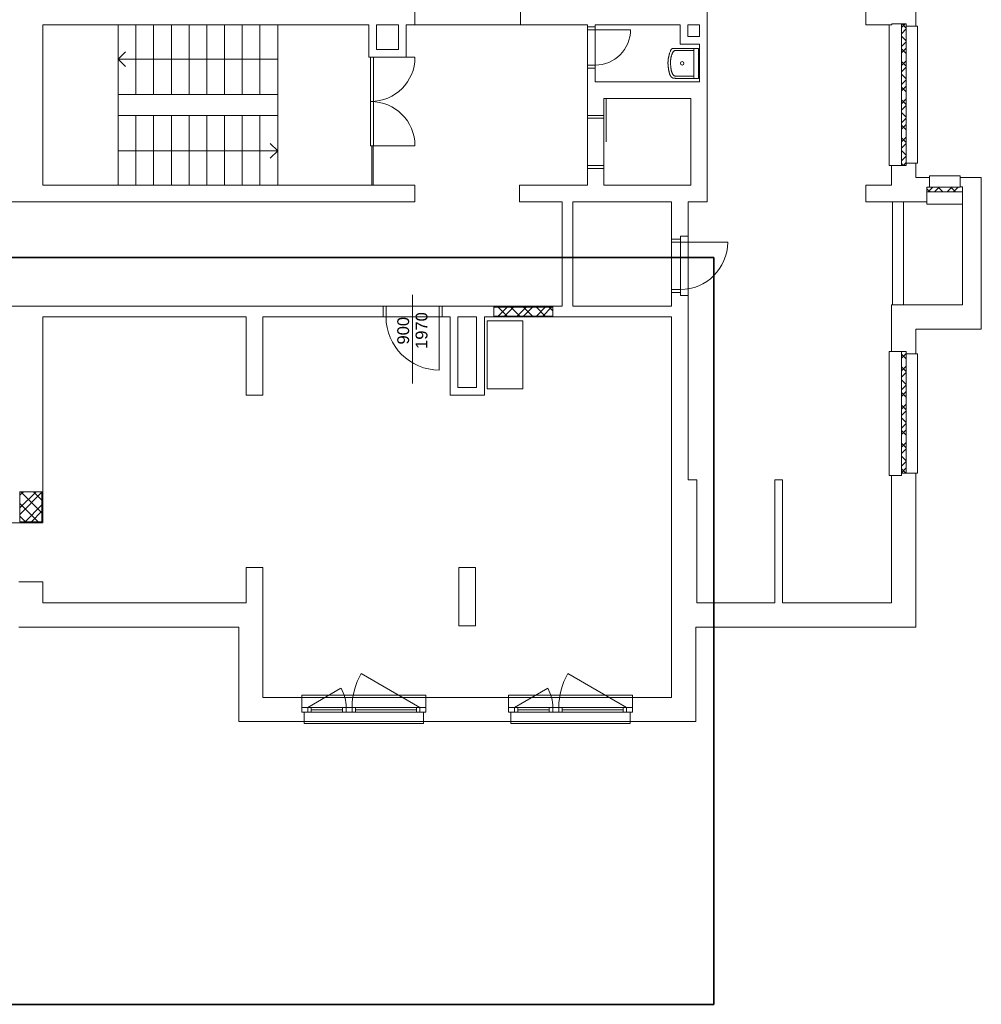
# Model space of a CAD drawing. Extents: x 1911006 to 2186114, y 709265 to 747216.
# Tile 640 of 656: x 1938760 to 1939981, y 717108 to 718359. Entities that reach past the tile are written whole.
import ezdxf

# ---------------------------------------------------------------- set-up
doc = ezdxf.new("R2010")
doc.units = 0
doc.header["$LTSCALE"] = 500
doc.header["$MEASUREMENT"] = 0
doc.layers.add('!_A_01_TENKÁ', color=8, linetype='CONTINUOUS', lineweight=13)
doc.layers.add('!_A_02_HRUBÁ', color=255, linetype='CONTINUOUS', lineweight=35)
doc.styles.add('Arial', font='arial.ttf', dxfattribs={"width": 0.7, "height": 200})

msp = doc.modelspace()

# ---------------------------------------------------------------- linework, layer by layer
at = {"layer": '!_A_01_TENKÁ', "color": 7}
for p, q in [((1939261.7, 718352.2), (1939261.7, 718482.7)), ((1939897.7, 718350.4), (1939897.7, 718431.4)), ((1939395.6, 718373.2), (1939395.6, 718352.2)), ((1939633, 718127.2), (1939633, 718373.2)), ((1939834.4, 718373.2), (1939834.4, 718352.2)), ((1938789.2, 718148.2), (1938789.2, 718352.2)), ((1938789.2, 718352.2), (1939203.2, 718352.2)), ((1938884.9, 718263.4), (1938884.9, 718352.2)), ((1938884.9, 718263.4), (1938884.9, 718352.2)), ((1938907.4, 718263.4), (1938907.4, 718352.2)), ((1938907.4, 718263.4), (1938907.4, 718352.2)), ((1938929.9, 718263.4), (1938929.9, 718352.2)), ((1938929.9, 718263.4), (1938929.9, 718352.2)), ((1938952.4, 718263.4), (1938952.4, 718352.2)), ((1938952.4, 718263.4), (1938952.4, 718352.2)), ((1938974.9, 718263.4), (1938974.9, 718352.2)), ((1938974.9, 718263.4), (1938974.9, 718352.2)), ((1938997.4, 718263.4), (1938997.4, 718352.2)), ((1938997.4, 718263.4), (1938997.4, 718352.2)), ((1939019.9, 718263.4), (1939019.9, 718352.2)), ((1939019.9, 718263.4), (1939019.9, 718352.2)), ((1939042.4, 718263.4), (1939042.4, 718352.2)), ((1939042.4, 718263.4), (1939042.4, 718352.2)), ((1939064.9, 718263.4), (1939064.9, 718352.2)), ((1939064.9, 718263.4), (1939064.9, 718352.2)), ((1939087.4, 718352.2), (1939087.4, 718148.2)), ((1939203.2, 718352.2), (1939203.2, 718311)), ((1939213, 718320.7), (1939213, 718352.2)), ((1939213, 718352.2), (1939240.7, 718352.2)), ((1939240.7, 718352.2), (1939240.7, 718320.7)), ((1939250.5, 718311), (1939250.5, 718352.2)), ((1939250.5, 718352.2), (1939261.7, 718352.2)), ((1939395.6, 718352.2), (1939261.7, 718352.2)), ((1939395.6, 718352.2), (1939480.7, 718352.2)), ((1939480.7, 718352.2), (1939480.7, 718349.6)), ((1939490.5, 718349.6), (1939490.5, 718352.2)), ((1939490.5, 718352.2), (1939598.5, 718352.2)), ((1939598.5, 718352.2), (1939598.5, 718327.5)), ((1939608.2, 718337.2), (1939608.2, 718352.2)), ((1939608.2, 718352.2), (1939623.2, 718352.2)), ((1939623.2, 718352.2), (1939623.2, 718337.2)), ((1939834.4, 718352.2), (1939867.4, 718352.2)), ((1939864, 718352.2), (1939864, 718173.4)), ((1939867.4, 718352.2), (1939867.4, 718353.4)), ((1939867.4, 718353.4), (1939885.7, 718353.4)), ((1939879.7, 718348.9), (1939884.2, 718353.4)), ((1939879.7, 718173.4), (1939879.7, 718353.4)), ((1939885.7, 718347.9), (1939880.3, 718353.4)), ((1939885.7, 718353.4), (1939885.7, 718350.4)), ((1939480.7, 718345.9), (1939480.7, 718349.6)), ((1939480.7, 718349.6), (1939490.5, 718349.6)), ((1939480.7, 718345.9), (1939480.7, 718300.9)), ((1939490.5, 718345.9), (1939480.7, 718345.9)), ((1939490.5, 718349.6), (1939490.5, 718345.9)), ((1939490.5, 718345.9), (1939535.5, 718345.9)), ((1939490.5, 718345.9), (1939490.5, 718300.9)), ((1939879.7, 718340.8), (1939885.7, 718346.8)), ((1939885.7, 718350.4), (1939885.7, 718176.4)), ((1939885.7, 718350.4), (1939897.7, 718350.4)), ((1939900, 718350.4), (1939897.7, 718350.4)), ((1939900, 718176.4), (1939900, 718350.4)), ((1939598.5, 718327.5), (1939623.2, 718327.5)), ((1939623.2, 718337.2), (1939608.2, 718337.2)), ((1939623.2, 718327.5), (1939623.2, 718279.5)), ((1939885.7, 718331.8), (1939879.7, 718337.8)), ((1939879.7, 718324.6), (1939885.7, 718330.6)), ((1938884.9, 718308.4), (1938894.2, 718317.7)), ((1939240.7, 718320.7), (1939213, 718320.7)), ((1939616.1, 718321.5), (1939616.1, 718285.1)), ((1939621.7, 718284), (1939621.7, 718322.2)), ((1939879.7, 718316.6), (1939885.7, 718322.6)), ((1939885.7, 718315.6), (1939879.7, 718321.6)), ((1938907.4, 718308.4), (1938884.9, 718308.4)), ((1938884.9, 718308.4), (1938894.2, 718299)), ((1938929.9, 718308.4), (1938907.4, 718308.4)), ((1938952.4, 718308.4), (1938929.9, 718308.4)), ((1938974.9, 718308.4), (1938952.4, 718308.4)), ((1938997.4, 718308.4), (1938974.9, 718308.4)), ((1939019.9, 718308.4), (1938997.4, 718308.4)), ((1939042.4, 718308.4), (1939019.9, 718308.4)), ((1939064.9, 718308.4), (1939042.4, 718308.4)), ((1939087.4, 718308.4), (1939064.9, 718308.4)), ((1939203.2, 718311), (1939250.5, 718311)), ((1939205.5, 718198.5), (1939205.5, 718311)), ((1939209.2, 718311), (1939209.2, 718198.5)), ((1939250.5, 718311), (1939261.7, 718311)), ((1939879.7, 718300.4), (1939885.7, 718306.4)), ((1939885.7, 718299.4), (1939879.7, 718305.4)), ((1939480.7, 718300.9), (1939480.7, 718297.1)), ((1939490.5, 718300.9), (1939480.7, 718300.9)), ((1939490.5, 718297.1), (1939480.7, 718297.1)), ((1939480.7, 718297.1), (1939480.7, 718237.1)), ((1939490.5, 718297.1), (1939490.5, 718300.9)), ((1939490.5, 718279.5), (1939490.5, 718297.1)), ((1939879.7, 718292.3), (1939885.7, 718298.3)), ((1939885.7, 718283.3), (1939879.7, 718289.3)), ((1939623.2, 718279.5), (1939490.5, 718279.5)), ((1939879.7, 718276.2), (1939885.7, 718282.2)), ((1939879.7, 718268.1), (1939885.7, 718274.1)), ((1939885.7, 718267.1), (1939879.7, 718273.1)), ((1938884.9, 718237.1), (1938884.9, 718263.4)), ((1938907.4, 718263.4), (1938884.9, 718263.4)), ((1938929.9, 718263.4), (1938907.4, 718263.4)), ((1938952.4, 718263.4), (1938929.9, 718263.4)), ((1938974.9, 718263.4), (1938952.4, 718263.4)), ((1938997.4, 718263.4), (1938974.9, 718263.4)), ((1939019.9, 718263.4), (1938997.4, 718263.4)), ((1939042.4, 718263.4), (1939019.9, 718263.4)), ((1939064.9, 718263.4), (1939042.4, 718263.4)), ((1939087.4, 718263.4), (1939064.9, 718263.4)), ((1939501.7, 718237.1), (1939501.7, 718258.5)), ((1939501.7, 718258.5), (1939612, 718258.5)), ((1939504.7, 718258.5), (1939504.7, 718203.4)), ((1939612, 718258.5), (1939612, 718148.2)), ((1939879.7, 718251.9), (1939885.7, 718257.9)), ((1939885.7, 718251), (1939879.7, 718257)), ((1939879.7, 718243.8), (1939885.7, 718249.8)), ((1939885.7, 718234.8), (1939879.7, 718240.8)), ((1938884.9, 718237.1), (1938884.9, 718148.2)), ((1938884.9, 718237.1), (1938907.4, 718237.1)), ((1938884.9, 718237.1), (1938884.9, 718148.2)), ((1938907.4, 718237.1), (1938929.9, 718237.1)), ((1938907.4, 718237.1), (1938907.4, 718148.2)), ((1938907.4, 718237.1), (1938907.4, 718148.2)), ((1938929.9, 718237.1), (1938952.4, 718237.1)), ((1938929.9, 718237.1), (1938929.9, 718148.2)), ((1938929.9, 718237.1), (1938929.9, 718148.2)), ((1938952.4, 718237.1), (1938974.9, 718237.1)), ((1938952.4, 718237.1), (1938952.4, 718148.2)), ((1938952.4, 718237.1), (1938952.4, 718148.2)), ((1938974.9, 718237.1), (1938997.4, 718237.1)), ((1938974.9, 718237.1), (1938974.9, 718148.2)), ((1938974.9, 718237.1), (1938974.9, 718148.2)), ((1938997.4, 718237.1), (1939019.9, 718237.1)), ((1938997.4, 718237.1), (1938997.4, 718148.2)), ((1938997.4, 718237.1), (1938997.4, 718148.2)), ((1939019.9, 718237.1), (1939042.4, 718237.1)), ((1939019.9, 718237.1), (1939019.9, 718148.2)), ((1939019.9, 718237.1), (1939019.9, 718148.2)), ((1939042.4, 718237.1), (1939064.9, 718237.1)), ((1939042.4, 718237.1), (1939042.4, 718148.2)), ((1939042.4, 718237.1), (1939042.4, 718148.2)), ((1939064.9, 718237.1), (1939087.4, 718237.1)), ((1939064.9, 718237.1), (1939064.9, 718148.2)), ((1939064.9, 718237.1), (1939064.9, 718148.2)), ((1939087.4, 718237.1), (1939087.4, 718148.2)), ((1939480.7, 718237.1), (1939480.7, 718233.4)), ((1939480.7, 718237.1), (1939501.7, 718237.1)), ((1939480.7, 718173.4), (1939480.7, 718233.4)), ((1939501.7, 718233.4), (1939480.7, 718233.4)), ((1939480.7, 718233.4), (1939501.7, 718233.4)), ((1939501.7, 718237.1), (1939501.7, 718233.4)), ((1939501.7, 718233.4), (1939501.7, 718237.1)), ((1939501.7, 718233.4), (1939501.7, 718173.4)), ((1939879.7, 718227.7), (1939885.7, 718233.7)), ((1939879.7, 718219.6), (1939885.7, 718225.6)), ((1939885.7, 718218.6), (1939879.7, 718224.6)), ((1939087.4, 718192.1), (1939078, 718201.5)), ((1939879.7, 718203.4), (1939885.7, 718209.4)), ((1939885.7, 718202.5), (1939879.7, 718208.5)), ((1938884.9, 718192.1), (1938907.4, 718192.1)), ((1938907.4, 718192.1), (1938929.9, 718192.1)), ((1938929.9, 718192.1), (1938952.4, 718192.1)), ((1938952.4, 718192.1), (1938974.9, 718192.1)), ((1938974.9, 718192.1), (1938997.4, 718192.1)), ((1938997.4, 718192.1), (1939019.9, 718192.1)), ((1939019.9, 718192.1), (1939042.4, 718192.1)), ((1939042.4, 718192.1), (1939064.9, 718192.1)), ((1939064.9, 718192.1), (1939087.4, 718192.1)), ((1939087.4, 718192.1), (1939078, 718182.7)), ((1939209.2, 718198.5), (1939205.5, 718198.5)), ((1939205.5, 718198.5), (1939206.8, 718198.5)), ((1939206.8, 718198.5), (1939206.8, 718148.2)), ((1939208.7, 718198.5), (1939206.8, 718198.5)), ((1939208.7, 718198.5), (1939261.7, 718198.5)), ((1939208.7, 718148.2), (1939208.7, 718198.5)), ((1939879.7, 718195.3), (1939885.7, 718201.3)), ((1939885.7, 718186.3), (1939879.7, 718192.3)), ((1939879.7, 718179.2), (1939885.7, 718185.2)), ((1939882, 718173.4), (1939885.7, 718177.1)), ((1939480.7, 718173.4), (1939480.7, 718169.6)), ((1939501.7, 718173.4), (1939480.7, 718173.4)), ((1939501.7, 718169.6), (1939480.7, 718169.6)), ((1939480.7, 718169.6), (1939480.7, 718148.2)), ((1939501.7, 718169.6), (1939501.7, 718173.4)), ((1939501.7, 718148.2), (1939501.7, 718169.6)), ((1939864, 718173.4), (1939867, 718173.4)), ((1939885.7, 718173.4), (1939867, 718173.4)), ((1939867, 718173.4), (1939867, 718148.2)), ((1939882.5, 718173.4), (1939879.7, 718176.1)), ((1939897.7, 718176.4), (1939885.7, 718176.4)), ((1939885.7, 718176.4), (1939885.7, 718173.4)), ((1939897.7, 718176.4), (1939900, 718176.4)), ((1939897.7, 718158), (1939897.7, 718176.4)), ((1939915, 718158), (1939897.7, 718158)), ((1939954, 718160.2), (1939915, 718160.2)), ((1939915, 718160.2), (1939915, 718158)), ((1939915, 718146), (1939915, 718158)), ((1939954, 718158), (1939954, 718160.2)), ((1939981, 718158), (1939954, 718158)), ((1939954, 718158), (1939954, 718146.4)), ((1939981, 717965.6), (1939981, 718158)), ((1939261.7, 718148.2), (1938789.2, 718148.2)), ((1939261.7, 718127.2), (1939261.7, 718148.2)), ((1939480.7, 718148.2), (1939394.5, 718148.2)), ((1939394.5, 718148.2), (1939394.5, 718127.2)), ((1939612, 718148.2), (1939501.7, 718148.2)), ((1939867, 718148.2), (1939834.4, 718148.2)), ((1939834.4, 718148.2), (1939834.4, 718127.2)), ((1939912, 718127.2), (1939912, 718146)), ((1939912, 718146), (1939915, 718146)), ((1939915.9, 718140), (1939912, 718143.9)), ((1939957, 718140), (1939912, 718140)), ((1939913.3, 718140), (1939919.3, 718146)), ((1939915, 718146), (1939954, 718146)), ((1939921.4, 718140), (1939927.4, 718146)), ((1939932, 718140), (1939926, 718146)), ((1939937.5, 718140), (1939943.5, 718146)), ((1939948.2, 718140), (1939942.2, 718146)), ((1939945.6, 718140), (1939951.6, 718146)), ((1939954, 718146), (1939954, 718146.4)), ((1939954, 718146.4), (1939957, 718146.4)), ((1939957, 718146.4), (1939957, 717996.4)), ((1938487.4, 718127.2), (1939261.7, 718127.2)), ((1939394.5, 718127.2), (1939448.9, 718127.2)), ((1939448.9, 718127.2), (1939448.9, 717994.5)), ((1939462.4, 717994.5), (1939462.4, 718127.2)), ((1939462.4, 718127.2), (1939587.6, 718127.2)), ((1939587.6, 718127.2), (1939587.6, 718079.6)), ((1939608.6, 718083.4), (1939608.6, 718127.2)), ((1939608.6, 718127.2), (1939633, 718127.2)), ((1939834.4, 718127.2), (1939912, 718127.2)), ((1939868.1, 717996.4), (1939868.1, 718127.2)), ((1939882.2, 717996.4), (1939882.2, 718127.2)), ((1939912, 718127.2), (1939912, 718124.2)), ((1939912, 718124.2), (1939957, 718124.2)), ((1939587.6, 718079.6), (1939587.6, 718075.9)), ((1939587.6, 718079.6), (1939598.9, 718079.6)), ((1939598.9, 718079.6), (1939598.9, 718083.4)), ((1939598.9, 718083.4), (1939608.6, 718083.4)), ((1939598.9, 718079.6), (1939598.9, 718075.9)), ((1939608.6, 718083.4), (1939608.6, 718008.4)), ((1939587.6, 718075.9), (1939598.9, 718075.9)), ((1939587.6, 718075.9), (1939587.6, 718015.9)), ((1939598.9, 718075.9), (1939587.6, 718075.9)), ((1939587.6, 718075.9), (1939587.6, 718015.9)), ((1939598.9, 718075.9), (1939658.9, 718075.9)), ((1939598.9, 718075.9), (1939598.9, 718015.9)), ((1939598.9, 718015.9), (1939598.9, 718075.9)), ((1939587.6, 718015.9), (1939598.9, 718015.9)), ((1939587.6, 718015.9), (1939587.6, 718012.1)), ((1939587.6, 718015.9), (1939598.9, 718015.9)), ((1939598.9, 718015.9), (1939598.9, 718012.1)), ((1939258.7, 717896.5), (1939258.7, 718009)), ((1939598.9, 718012.1), (1939587.6, 718012.1)), ((1939587.6, 718012.1), (1939587.6, 717994.5)), ((1939598.9, 718008.4), (1939598.9, 718012.1)), ((1939608.6, 718008.4), (1939598.9, 718008.4)), ((1939608.6, 717774), (1939608.6, 718008.4)), ((1939221.2, 717994.5), (1938652.7, 717994.5)), ((1939225, 717994.5), (1939221.2, 717994.5)), ((1939221.2, 717981), (1939221.2, 717994.5)), ((1939292.5, 717994.5), (1939225, 717994.5)), ((1939225, 717981), (1939225, 717994.5)), ((1939292.5, 717994.5), (1939296.2, 717994.5)), ((1939292.5, 717981), (1939292.5, 717994.5)), ((1939361.9, 717994.5), (1939296.2, 717994.5)), ((1939296.2, 717994.5), (1939296.2, 717981)), ((1939436.9, 717994.5), (1939361.9, 717994.5)), ((1939361.9, 717981), (1939361.9, 717994.5)), ((1939361.9, 717992.7), (1939362.6, 717993.4)), ((1939436.9, 717993.4), (1939361.9, 717993.4)), ((1939378.7, 717982.1), (1939367.4, 717993.4)), ((1939367.5, 717982.1), (1939378.7, 717993.4)), ((1939375.6, 717982.1), (1939386.8, 717993.4)), ((1939394.8, 717982.1), (1939383.6, 717993.4)), ((1939391.7, 717982.1), (1939403, 717993.4)), ((1939411, 717982.1), (1939399.7, 717993.4)), ((1939399.8, 717982.1), (1939411.1, 717993.4)), ((1939427.2, 717982.1), (1939415.9, 717993.4)), ((1939416, 717982.1), (1939427.2, 717993.4)), ((1939424.1, 717982.1), (1939435.3, 717993.4)), ((1939436.9, 717988.6), (1939432.1, 717993.4)), ((1939448.9, 717994.5), (1939436.9, 717994.5)), ((1939436.9, 717994.5), (1939436.9, 717981)), ((1939587.6, 717994.5), (1939462.4, 717994.5)), ((1939957, 717996.4), (1939867, 717996.4)), ((1939867, 717996.4), (1939867, 717937.1)), ((1938789.2, 717759), (1938789.2, 717981)), ((1938789.2, 717981), (1939047.6, 717981)), ((1939047.6, 717981), (1939047.6, 717881.6)), ((1939068.6, 717881.6), (1939068.6, 717981)), ((1939068.6, 717981), (1939221.2, 717981)), ((1939221.2, 717981), (1939225, 717981)), ((1939292.5, 717981), (1939225, 717981)), ((1939292.5, 717981), (1939292.5, 717913.5)), ((1939296.2, 717981), (1939292.5, 717981)), ((1939296.2, 717981), (1939306.4, 717981)), ((1939306.4, 717981), (1939306.4, 717881.6)), ((1939316.1, 717891.4), (1939316.1, 717981)), ((1939316.1, 717981), (1939340.1, 717981)), ((1939340.1, 717981), (1939340.1, 717891.4)), ((1939349.9, 717881.6), (1939349.9, 717981)), ((1939349.9, 717981), (1939361.9, 717981)), ((1939362.5, 717982.1), (1939361.9, 717982.8)), ((1939436.9, 717982.1), (1939361.9, 717982.1)), ((1939361.9, 717981), (1939436.9, 717981)), ((1939436.9, 717981), (1939587.6, 717981)), ((1939587.6, 717981), (1939587.6, 717497.6)), ((1939353.6, 717889.8), (1939353.6, 717976.1)), ((1939353.6, 717976.1), (1939398.6, 717976.1)), ((1939398.6, 717976.1), (1939398.6, 717889.8)), ((1939897.7, 717934.1), (1939897.7, 717965.6)), ((1939897.7, 717965.6), (1939981, 717965.6)), ((1939867, 717937.1), (1939864, 717937.1)), ((1939864, 717937.1), (1939864, 717779.6)), ((1939867, 717937.1), (1939885.7, 717937.1)), ((1939879.7, 717936.7), (1939880.1, 717937.1)), ((1939879.7, 717782.6), (1939879.7, 717937.1)), ((1939879.7, 717928.6), (1939885.7, 717934.6)), ((1939885.7, 717927.7), (1939879.7, 717933.7)), ((1939885.7, 717937.1), (1939885.7, 717934.1)), ((1939885.7, 717934.1), (1939885.7, 717782.6)), ((1939885.7, 717934.1), (1939897.7, 717934.1)), ((1939900, 717934.1), (1939897.7, 717934.1)), ((1939900, 717782.6), (1939900, 717934.1)), ((1939879.7, 717912.5), (1939885.7, 717918.5)), ((1939885.7, 717911.5), (1939879.7, 717917.5)), ((1939879.7, 717904.4), (1939885.7, 717910.4)), ((1939885.7, 717895.3), (1939879.7, 717901.3)), ((1939340.1, 717891.4), (1939316.1, 717891.4)), ((1939398.6, 717889.8), (1939353.6, 717889.8)), ((1939879.7, 717888.2), (1939885.7, 717894.2)), ((1939047.6, 717881.6), (1939068.6, 717881.6)), ((1939306.4, 717881.6), (1939349.9, 717881.6)), ((1939879.7, 717880.1), (1939885.7, 717886.1)), ((1939885.7, 717879.2), (1939879.7, 717885.2)), ((1939879.7, 717864), (1939885.7, 717870)), ((1939885.7, 717863), (1939879.7, 717869)), ((1939879.7, 717855.9), (1939885.7, 717861.9)), ((1939885.7, 717846.8), (1939879.7, 717852.8)), ((1939879.7, 717839.7), (1939885.7, 717845.7)), ((1939879.7, 717831.6), (1939885.7, 717837.6)), ((1939885.7, 717830.7), (1939879.7, 717836.7)), ((1939879.7, 717815.5), (1939885.7, 717821.5)), ((1939885.7, 717814.5), (1939879.7, 717820.5)), ((1939879.7, 717807.4), (1939885.7, 717813.4)), ((1939885.7, 717798.3), (1939879.7, 717804.3)), ((1939879.7, 717791.2), (1939885.7, 717797.2)), ((1939879.7, 717783.1), (1939885.7, 717789.1)), ((1939864, 717779.6), (1939867, 717779.6)), ((1939879.7, 717779.6), (1939867, 717779.6)), ((1939867, 717779.6), (1939867, 717617.6)), ((1939885.3, 717782.6), (1939879.7, 717788.2)), ((1939897.7, 717782.6), (1939879.7, 717782.6)), ((1939879.7, 717782.6), (1939879.7, 717779.6)), ((1939897.7, 717782.6), (1939900, 717782.6)), ((1939897.7, 717586.9), (1939897.7, 717782.6)), ((1939619.9, 717774), (1939608.6, 717774)), ((1939619.9, 717617.6), (1939619.9, 717774)), ((1939728.6, 717774), (1939718.9, 717774)), ((1939718.9, 717774), (1939718.9, 717617.6)), ((1939728.6, 717617.6), (1939728.6, 717774)), ((1938759.6, 717759), (1938789.2, 717759)), ((1938760, 717738.3), (1938780.7, 717759)), ((1938760, 717754.5), (1938764.5, 717759)), ((1938760, 717720.7), (1938760, 717759)), ((1938760, 717730.2), (1938788.1, 717758.4)), ((1938788.1, 717732.1), (1938761.2, 717759)), ((1938788.1, 717748.3), (1938777.4, 717759)), ((1938788.1, 717720.7), (1938788.1, 717759)), ((1938789.2, 717719.6), (1938789.2, 717759)), ((1938783.3, 717720.7), (1938760, 717744.1)), ((1938766.6, 717720.7), (1938788.1, 717742.2)), ((1938767.2, 717720.7), (1938760, 717727.9)), ((1938774.7, 717720.7), (1938788.1, 717734.1)), ((1938749.9, 717719.6), (1938789.2, 717719.6)), ((1938760, 717720.7), (1938788.1, 717720.7)), ((1939068.6, 717662.6), (1939047.6, 717662.6)), ((1939047.6, 717662.6), (1939047.6, 717617.6)), ((1939068.6, 717497.6), (1939068.6, 717662.6)), ((1939338.6, 717662.6), (1939317.6, 717662.6)), ((1939317.6, 717662.6), (1939317.6, 717588.4)), ((1939338.6, 717588.4), (1939338.6, 717662.6)), ((1938789.2, 717644.6), (1938758.9, 717644.6)), ((1938789.2, 717617.6), (1938789.2, 717644.6)), ((1939047.6, 717617.6), (1938789.2, 717617.6)), ((1939718.9, 717617.6), (1939619.9, 717617.6)), ((1939867, 717617.6), (1939728.6, 717617.6)), ((1938758.9, 717586.9), (1939037.9, 717586.9)), ((1939037.9, 717586.9), (1939037.9, 717466.9)), ((1939317.6, 717588.4), (1939338.6, 717588.4)), ((1939618.4, 717466.9), (1939618.4, 717586.9)), ((1939618.4, 717586.9), (1939897.7, 717586.9)), ((1939268.1, 717484.9), (1939193.4, 717528)), ((1939530.6, 717484.9), (1939455.9, 717528)), ((1939125.6, 717484.9), (1939167.8, 717509.2)), ((1939388.1, 717484.9), (1939430.3, 717509.2)), ((1939118.1, 717497.6), (1939068.6, 717497.6)), ((1939275.6, 717500.6), (1939118.1, 717500.6)), ((1939118.1, 717500.6), (1939118.1, 717497.6)), ((1939118.1, 717497.6), (1939275.6, 717497.6)), ((1939118.1, 717478.9), (1939118.1, 717497.6)), ((1939275.6, 717497.6), (1939275.6, 717500.6)), ((1939380.6, 717497.6), (1939275.6, 717497.6)), ((1939275.6, 717497.6), (1939275.6, 717478.9)), ((1939538.1, 717500.6), (1939380.6, 717500.6)), ((1939380.6, 717500.6), (1939380.6, 717497.6)), ((1939380.6, 717497.6), (1939538.1, 717497.6)), ((1939380.6, 717478.9), (1939380.6, 717497.6)), ((1939538.1, 717497.6), (1939538.1, 717500.6)), ((1939587.6, 717497.6), (1939538.1, 717497.6)), ((1939538.1, 717497.6), (1939538.1, 717478.9)), ((1939118.1, 717484.9), (1939275.6, 717484.9)), ((1939121.1, 717478.9), (1939118.1, 717478.9)), ((1939272.6, 717478.9), (1939121.1, 717478.9)), ((1939121.1, 717466.9), (1939121.1, 717478.9)), ((1939125.6, 717484.9), (1939125.6, 717478.9)), ((1939130.1, 717478.9), (1939130.1, 717484.9)), ((1939130.1, 717481.9), (1939169.9, 717481.9)), ((1939169.9, 717478.9), (1939169.9, 717484.9)), ((1939174.4, 717478.9), (1939174.4, 717484.9)), ((1939181.9, 717484.9), (1939181.9, 717478.9)), ((1939186.4, 717478.9), (1939186.4, 717484.9)), ((1939186.4, 717481.9), (1939263.6, 717481.9)), ((1939263.6, 717478.9), (1939263.6, 717484.9)), ((1939268.1, 717478.9), (1939268.1, 717484.9)), ((1939272.6, 717478.9), (1939272.6, 717466.9)), ((1939275.6, 717478.9), (1939272.6, 717478.9)), ((1939380.6, 717484.9), (1939538.1, 717484.9)), ((1939383.6, 717478.9), (1939380.6, 717478.9)), ((1939535.1, 717478.9), (1939383.6, 717478.9)), ((1939383.6, 717466.9), (1939383.6, 717478.9)), ((1939388.1, 717484.9), (1939388.1, 717478.9)), ((1939392.6, 717478.9), (1939392.6, 717484.9)), ((1939392.6, 717481.9), (1939432.4, 717481.9)), ((1939432.4, 717478.9), (1939432.4, 717484.9)), ((1939436.9, 717478.9), (1939436.9, 717484.9)), ((1939444.4, 717484.9), (1939444.4, 717478.9)), ((1939448.9, 717478.9), (1939448.9, 717484.9)), ((1939448.9, 717481.9), (1939526.1, 717481.9)), ((1939526.1, 717478.9), (1939526.1, 717484.9)), ((1939530.6, 717478.9), (1939530.6, 717484.9)), ((1939535.1, 717478.9), (1939535.1, 717466.9)), ((1939538.1, 717478.9), (1939535.1, 717478.9)), ((1939037.9, 717466.9), (1939121.1, 717466.9)), ((1939121.1, 717466.9), (1939272.6, 717466.9)), ((1939121.1, 717466.9), (1939121.1, 717464.6)), ((1939121.1, 717464.6), (1939272.6, 717464.6)), ((1939272.6, 717464.6), (1939272.6, 717466.9)), ((1939272.6, 717466.9), (1939383.6, 717466.9)), ((1939383.6, 717466.9), (1939535.1, 717466.9)), ((1939383.6, 717466.9), (1939383.6, 717464.6)), ((1939383.6, 717464.6), (1939535.1, 717464.6)), ((1939535.1, 717464.6), (1939535.1, 717466.9)), ((1939535.1, 717466.9), (1939618.4, 717466.9))]:
    msp.add_line(p, q, dxfattribs=at)
msp.add_circle((1939601.1, 718303.2), 2.25, dxfattribs=at)
for centre, radius, start, end in [((1939490.5, 718345.9), 45, 270, 0), ((1939616.8, 718321.5), 0.7, 90, 180), ((1939205.5, 718311), 56.3, 270, 0), ((1939617.1, 718285.1), 1.05, 180, 270), ((1939205.5, 718198.5), 56.2, 0, 90), ((1939598.9, 718075.9), 60, 270, 0), ((1939292.5, 717981), 67.5, 180, 270), ((1939268.1, 717484.9), 86.2, 150, 180), ((1939530.6, 717484.9), 86.2, 150, 180), ((1939125.6, 717484.9), 48.8, 0, 30), ((1939388.1, 717484.9), 48.8, 0, 30)]:
    msp.add_arc(centre, radius, start, end, dxfattribs=at)
for points, knots in [([(1939621.7, 718322.2), (1939619.5, 718322.2), (1939616.3, 718322.2), (1939612.5, 718322.2), (1939609, 718322.2), (1939605.2, 718322.2), (1939601.3, 718322.2), (1939598.1, 718322.2), (1939595.5, 718322.2), (1939593.4, 718322.2), (1939591.8, 718322.1), (1939590.6, 718322.1), (1939589.7, 718322), (1939589.2, 718322), (1939588.9, 718321.9), (1939588.7, 718321.9), (1939588.6, 718321.9), (1939588.5, 718321.8), (1939588.4, 718321.8), (1939588.2, 718321.7), (1939588.2, 718321.7), (1939588.1, 718321.7), (1939588.1, 718321.7), (1939588.1, 718321.7), (1939588, 718321.6), (1939588, 718321.6), (1939587.9, 718321.6), (1939587.9, 718321.5), (1939587.8, 718321.5), (1939587.8, 718321.5), (1939587.7, 718321.4), (1939587.7, 718321.4), (1939587.5, 718321.2), (1939587.4, 718321), (1939587.2, 718320.8), (1939587, 718320.5), (1939586.8, 718320.1), (1939586.5, 718319.5), (1939585.9, 718318.4), (1939585.4, 718317.1), (1939584.9, 718315.6), (1939584.6, 718314.4), (1939584.3, 718313.1), (1939584, 718311.8), (1939583.8, 718310.7), (1939583.7, 718309.9), (1939583.5, 718309.1), (1939583.4, 718308.4), (1939583.3, 718307.7), (1939583.2, 718307), (1939583.2, 718306.2), (1939583.1, 718305.4), (1939583.1, 718304.5), (1939583.1, 718303.5), (1939583.1, 718302.5), (1939583.1, 718301.6), (1939583.2, 718300.6), (1939583.3, 718299.3), (1939583.4, 718298), (1939583.6, 718296.8), (1939583.7, 718295.8), (1939583.9, 718294.9), (1939584.1, 718294), (1939584.3, 718293), (1939584.5, 718292.2), (1939584.7, 718291.3), (1939584.9, 718290.5), (1939585.1, 718289.8), (1939585.3, 718289.3), (1939585.4, 718288.9), (1939585.5, 718288.6), (1939585.7, 718288.3), (1939585.8, 718288), (1939586, 718287.7), (1939586.2, 718287.4), (1939586.4, 718287.1), (1939586.5, 718286.9), (1939586.6, 718286.7), (1939586.8, 718286.5), (1939586.9, 718286.3), (1939587, 718286.2), (1939587.2, 718286), (1939587.4, 718285.7), (1939587.6, 718285.5), (1939587.8, 718285.4), (1939587.9, 718285.3), (1939588, 718285.2), (1939588, 718285.1), (1939588.1, 718285.1), (1939588.1, 718285.1), (1939588.2, 718285), (1939588.3, 718285), (1939588.4, 718284.9), (1939588.5, 718284.9), (1939588.5, 718284.8), (1939588.6, 718284.8), (1939588.7, 718284.8), (1939588.8, 718284.7), (1939589, 718284.6), (1939589.1, 718284.5), (1939589.3, 718284.5), (1939589.5, 718284.4), (1939590, 718284.3), (1939590.6, 718284.2), (1939591.6, 718284.2), (1939592.5, 718284.1), (1939593.6, 718284.1), (1939595, 718284.1), (1939596.6, 718284.1), (1939598.3, 718284), (1939600.3, 718284), (1939602.5, 718284), (1939604.8, 718284), (1939607.3, 718284), (1939609.9, 718284), (1939612.7, 718284), (1939615.6, 718284), (1939618.6, 718284), (1939620.7, 718284), (1939621.7, 718284)], [0, 0, 0, 0, 0.012048, 0.018072, 0.024096, 0.036145, 0.048193, 0.060241, 0.072289, 0.084337, 0.096386, 0.108434, 0.120482, 0.13253, 0.138554, 0.144578, 0.14759, 0.150602, 0.156627, 0.162651, 0.165663, 0.167169, 0.168675, 0.170181, 0.171687, 0.174699, 0.177711, 0.179217, 0.180723, 0.182229, 0.183735, 0.186747, 0.192771, 0.198795, 0.204819, 0.210843, 0.216867, 0.228916, 0.240964, 0.26506, 0.289157, 0.301205, 0.313253, 0.337349, 0.349398, 0.361446, 0.373494, 0.385542, 0.39759, 0.409639, 0.421687, 0.433735, 0.445783, 0.457831, 0.46988, 0.481928, 0.493976, 0.506024, 0.53012, 0.542169, 0.554217, 0.566265, 0.578313, 0.590361, 0.60241, 0.614458, 0.626506, 0.638554, 0.650602, 0.656627, 0.662651, 0.668675, 0.674699, 0.680723, 0.686747, 0.692771, 0.695783, 0.698795, 0.701807, 0.704819, 0.707831, 0.710843, 0.716867, 0.722892, 0.725904, 0.728916, 0.731928, 0.733434, 0.73494, 0.736446, 0.737952, 0.740964, 0.743976, 0.746988, 0.748494, 0.75, 0.753012, 0.759036, 0.76506, 0.771084, 0.777108, 0.783133, 0.795181, 0.819277, 0.831325, 0.843373, 0.855422, 0.86747, 0.879518, 0.891566, 0.903614, 0.915663, 0.927711, 0.939759, 0.951807, 0.963855, 0.975904, 0.987952, 1, 1, 1, 1]), ([(1939616, 718286.9), (1939615.5, 718286.9), (1939614.5, 718286.9), (1939613, 718286.9), (1939611.6, 718286.9), (1939610.6, 718286.9), (1939609.8, 718286.9), (1939609, 718286.9), (1939608.2, 718286.9), (1939607.5, 718286.9), (1939606.7, 718286.9), (1939605.9, 718286.9), (1939605.1, 718286.9), (1939604.4, 718286.9), (1939603.9, 718286.9), (1939603.5, 718286.9), (1939603.1, 718286.9), (1939602.6, 718286.9), (1939602, 718286.9), (1939601.3, 718286.9), (1939600.8, 718286.9), (1939600.4, 718286.9), (1939600, 718286.9), (1939599.4, 718286.9), (1939598.7, 718286.9), (1939598.1, 718286.9), (1939597.5, 718286.9), (1939597.2, 718286.9), (1939596.8, 718286.9), (1939596.3, 718286.9), (1939595.7, 718286.9), (1939595.1, 718286.9), (1939594.6, 718286.9), (1939594.2, 718286.9), (1939593.8, 718286.9), (1939593.3, 718286.9), (1939592.6, 718287), (1939591.9, 718287.1), (1939591.5, 718287.2), (1939591.1, 718287.3), (1939590.8, 718287.5), (1939590.4, 718287.8), (1939589.9, 718288.3), (1939589.4, 718289), (1939589, 718289.6), (1939588.8, 718290.1), (1939588.5, 718290.5), (1939588.3, 718291), (1939588.1, 718291.6), (1939587.8, 718292.4), (1939587.5, 718293.2), (1939587.3, 718293.9), (1939587.2, 718294.6), (1939587.1, 718295.1), (1939587, 718295.5), (1939587, 718295.9), (1939586.9, 718296.4), (1939586.8, 718297), (1939586.7, 718297.8), (1939586.6, 718298.8), (1939586.5, 718300.1), (1939586.4, 718301.4), (1939586.4, 718302.4), (1939586.3, 718303.2), (1939586.3, 718304), (1939586.3, 718304.8), (1939586.4, 718305.6), (1939586.4, 718306.4), (1939586.4, 718307.1), (1939586.5, 718307.9), (1939586.6, 718308.7), (1939586.7, 718309.5), (1939586.8, 718310.1), (1939586.9, 718310.6), (1939587, 718310.9), (1939587.1, 718311.3), (1939587.2, 718311.8), (1939587.5, 718312.7), (1939587.8, 718313.7), (1939588.1, 718314.6), (1939588.4, 718315.3), (1939588.6, 718315.9), (1939588.9, 718316.4), (1939589.1, 718316.8), (1939589.3, 718317.2), (1939589.6, 718317.7), (1939589.8, 718318), (1939590.2, 718318.5), (1939590.6, 718318.8), (1939590.9, 718319), (1939591.1, 718319.1), (1939591.4, 718319.2), (1939591.7, 718319.3), (1939592.1, 718319.3), (1939592.6, 718319.4), (1939593.2, 718319.4), (1939593.8, 718319.4), (1939594.2, 718319.5), (1939594.6, 718319.5), (1939595.2, 718319.5), (1939595.8, 718319.5), (1939596.4, 718319.5), (1939596.9, 718319.5), (1939597.2, 718319.5), (1939597.6, 718319.5), (1939598.2, 718319.5), (1939598.8, 718319.5), (1939599.6, 718319.5), (1939600.4, 718319.5), (1939601.2, 718319.5), (1939602, 718319.5), (1939602.7, 718319.5), (1939603.5, 718319.5), (1939604.3, 718319.5), (1939605.1, 718319.5), (1939605.9, 718319.5), (1939606.6, 718319.5), (1939607.4, 718319.5), (1939608.2, 718319.5), (1939609, 718319.5), (1939609.8, 718319.5), (1939610.5, 718319.5), (1939611.6, 718319.5), (1939613.4, 718319.4), (1939615, 718319.4), (1939616, 718319.4)], [-1, -1, -1, -1, -0.981481, -0.962963, -0.944444, -0.935185, -0.925926, -0.916667, -0.907407, -0.898148, -0.888889, -0.87963, -0.87037, -0.861111, -0.856481, -0.851852, -0.847222, -0.842593, -0.833333, -0.824074, -0.819444, -0.814815, -0.810185, -0.805556, -0.796296, -0.787037, -0.782407, -0.777778, -0.773148, -0.768519, -0.759259, -0.75, -0.74537, -0.740741, -0.736111, -0.731481, -0.722222, -0.712963, -0.708333, -0.703704, -0.699074, -0.694444, -0.685185, -0.675926, -0.666667, -0.657407, -0.652778, -0.648148, -0.638889, -0.62963, -0.62037, -0.611111, -0.601852, -0.597222, -0.592593, -0.587963, -0.583333, -0.574074, -0.564815, -0.555556, -0.537037, -0.518519, -0.509259, -0.5, -0.490741, -0.481481, -0.472222, -0.462963, -0.453704, -0.444444, -0.435185, -0.425926, -0.416667, -0.412037, -0.407407, -0.402778, -0.398148, -0.388889, -0.37037, -0.361111, -0.351852, -0.342593, -0.337963, -0.333333, -0.328704, -0.324074, -0.319444, -0.314815, -0.305556, -0.300926, -0.296296, -0.291667, -0.287037, -0.282407, -0.277778, -0.268519, -0.263889, -0.259259, -0.25463, -0.25, -0.240741, -0.231481, -0.226852, -0.222222, -0.217593, -0.212963, -0.203704, -0.194444, -0.185185, -0.175926, -0.166667, -0.157407, -0.148148, -0.138889, -0.12963, -0.12037, -0.111111, -0.101852, -0.092593, -0.083333, -0.074074, -0.064815, -0.055556, -0.037037, 0, 0, 0, 0])]:
    msp.add_open_spline(points, degree=3, knots=knots, dxfattribs=at)
at = {"layer": '!_A_02_HRUBÁ', "color": 1}
msp.add_lwpolyline([(1937496.2, 717107.7), (1939641.3, 717107.7), (1939641.3, 718056.4), (1937496.2, 718056.4)], close=True, dxfattribs=at)

# ---------------------------------------------------------------- texts
at = {"layer": '!_A_01_TENKÁ', "color": 7, "style": 'Arial'}
for s, p in [('900', (1939254.3, 717946)), ('1970', (1939277.6, 717940.4))]:
    msp.add_text(s, height=15, rotation=90, dxfattribs=at).set_placement(p)

doc.saveas('drawing.dxf')
